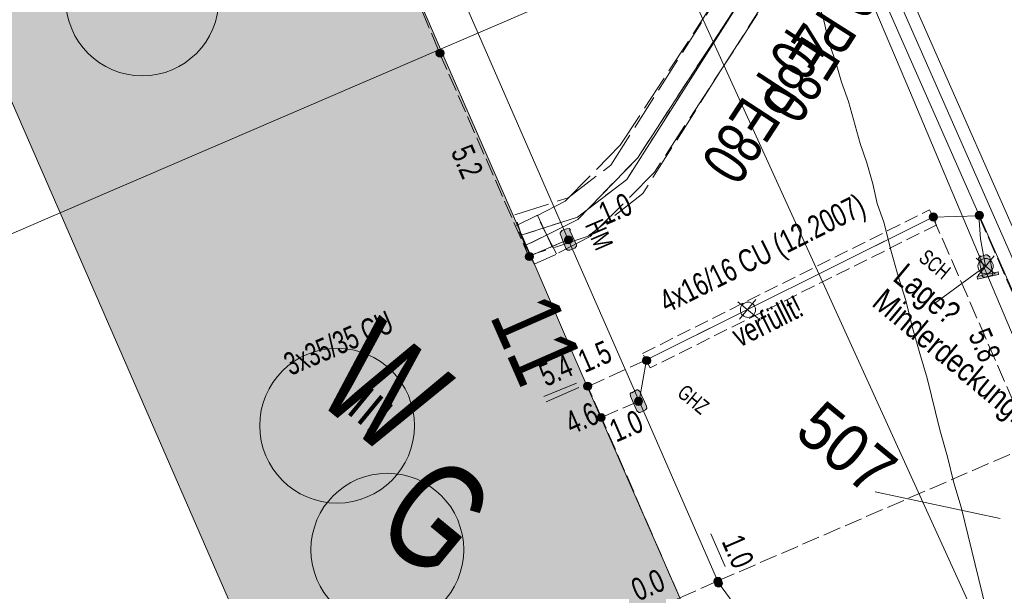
# Model space of a CAD drawing. Header units: metres. Extents: x -740 to 758, y -633 to 854.
# Tile 892 of 1056: x 329 to 352, y 139 to 152. Entities that reach past the tile are written whole.
import ezdxf

# ---------------------------------------------------------------- set-up
doc = ezdxf.new("R2010")
doc.units = ezdxf.units.M
doc.header["$MEASUREMENT"] = 0
for name, pattern in [('208_208_208_416', [1.04, 0.208, -0.208, 0.208, -0.416]), ('333_125', [0.4576, 0.3328, -0.1248]), ('333_333', [0.6656, 0.3328, -0.3328]), ('416_125', [0.5408, 0.416, -0.1248]), ('416_416', [0.832, 0.416, -0.416]), ('832_208', [1.04, 0.832, -0.208])]:
    doc.linetypes.add(name, pattern=pattern)
for name, color, linetype in [('Gas.LOVION', 7, 'Continuous'), ('Grundkarte.LOVION', 7, 'Continuous'), ('Grundkarte_Text.LOVION', 7, 'Continuous'), ('Strom.LOVION', 7, 'Continuous'), ('StromBemass.LOVION', 7, 'Continuous'), ('Wasser.LOVION', 7, 'Continuous')]:
    doc.layers.add(name, color=color, linetype=linetype)
doc.styles.add('ERSTELLTER_STIL_1', font='arial.ttf')

msp = doc.modelspace()

# ---------------------------------------------------------------- hatches: boundary and pattern name
at = {"layer": 'Gas.LOVION', "linetype": 'Continuous', "lineweight": 13}
msp.add_hatch(color=7, dxfattribs=at).paths.add_polyline_path([(341.207, 146.589), (340.917, 147.285), (340.578, 147.133), (340.867, 146.437)])
at = {"layer": 'Grundkarte.LOVION', "linetype": 'Continuous', "lineweight": 18}
for points in [[(336.778, 156.826), (335.939, 158.753), (333.58, 164.138), (324.674, 160.312), (330.274, 147.471), (339.18, 151.297)], [(330.274, 147.471), (335.874, 134.629), (344.781, 138.456), (342.346, 144.011), (341.35, 146.337), (339.18, 151.297)]]:
    msp.add_hatch(color=9, dxfattribs=at).paths.add_polyline_path(points)
at = {"layer": 'Strom.LOVION', "linetype": 'Continuous', "lineweight": 13}
for points in [[(341.982, 146.975), (342.12, 146.619), (342.153, 146.593), (342.211, 146.598), (342.325, 146.639), (342.365, 146.687), (342.362, 146.717), (342.211, 147.056), (342.224, 147.073), (342.192, 147.099), (342.133, 147.093), (342.019, 147.052), (341.979, 147.004)], [(341.462, 145.949), (341.042, 146.913), (340.843, 146.834), (341.263, 145.87)], [(352.106, 146.058), (352.04, 146.436), (351.975, 146.489), (351.946, 146.486), (351.832, 146.445), (351.816, 146.459), (351.776, 146.41), (351.779, 146.381), (351.859, 146.02), (351.861, 145.99), (351.894, 145.964), (351.952, 145.97), (352.053, 145.994), (352.082, 145.997), (352.109, 146.029)], [(352.242, 146.027), (352.236, 146.086), (351.744, 145.979), (351.75, 145.92)], [(344.002, 142.946), (343.85, 143.286), (343.802, 143.325), (343.773, 143.323), (343.661, 143.253), (343.645, 143.266), (343.619, 143.234), (343.625, 143.175), (343.776, 142.835), (343.824, 142.796), (343.854, 142.798), (343.981, 142.855), (344.007, 142.887)]]:
    msp.add_hatch(color=7, dxfattribs=at).paths.add_polyline_path(points)
at = {"layer": 'StromBemass.LOVION', "linetype": 'Continuous', "lineweight": 13}
for points in [[(339.243, 151.147), (339.25, 151.156), (339.255, 151.167), (339.26, 151.178), (339.263, 151.189), (339.264, 151.201), (339.264, 151.213), (339.262, 151.225), (339.259, 151.236), (339.255, 151.248), (339.249, 151.258), (339.242, 151.268), (339.234, 151.276), (339.225, 151.284), (339.215, 151.29), (339.204, 151.295), (339.193, 151.299), (339.181, 151.301), (339.169, 151.302), (339.157, 151.301), (339.145, 151.299), (339.134, 151.295), (339.123, 151.29), (339.113, 151.283), (339.104, 151.276), (339.096, 151.267), (339.089, 151.257), (339.083, 151.247), (339.079, 151.236), (339.076, 151.224), (339.075, 151.213), (339.075, 151.201), (339.076, 151.189), (339.079, 151.177), (339.084, 151.166), (339.089, 151.156), (339.096, 151.146), (339.105, 151.138), (339.114, 151.13), (339.124, 151.124), (339.135, 151.119), (339.146, 151.115), (339.158, 151.113), (339.17, 151.112), (339.182, 151.113), (339.193, 151.115), (339.205, 151.119), (339.215, 151.124), (339.225, 151.13), (339.234, 151.138)], [(339.243, 151.147), (339.25, 151.156), (339.255, 151.167), (339.26, 151.178), (339.263, 151.189), (339.264, 151.201), (339.264, 151.213), (339.262, 151.225), (339.259, 151.236), (339.255, 151.248), (339.249, 151.258), (339.242, 151.268), (339.234, 151.276), (339.225, 151.284), (339.215, 151.29), (339.204, 151.295), (339.193, 151.299), (339.181, 151.301), (339.169, 151.302), (339.157, 151.301), (339.145, 151.299), (339.134, 151.295), (339.123, 151.29), (339.113, 151.283), (339.104, 151.276), (339.096, 151.267), (339.089, 151.257), (339.083, 151.247), (339.079, 151.236), (339.076, 151.224), (339.075, 151.213), (339.075, 151.201), (339.076, 151.189), (339.079, 151.177), (339.084, 151.166), (339.089, 151.156), (339.096, 151.146), (339.105, 151.138), (339.114, 151.13), (339.124, 151.124), (339.135, 151.119), (339.146, 151.115), (339.158, 151.113), (339.17, 151.112), (339.182, 151.113), (339.193, 151.115), (339.205, 151.119), (339.215, 151.124), (339.225, 151.13), (339.234, 151.138)], [(350.792, 147.311), (350.799, 147.321), (350.804, 147.331), (350.809, 147.342), (350.812, 147.354), (350.813, 147.366), (350.813, 147.378), (350.811, 147.39), (350.808, 147.401), (350.804, 147.412), (350.798, 147.423), (350.791, 147.432), (350.783, 147.441), (350.774, 147.449), (350.764, 147.455), (350.753, 147.46), (350.741, 147.464), (350.729, 147.466), (350.718, 147.467), (350.706, 147.466), (350.694, 147.464), (350.682, 147.46), (350.672, 147.455), (350.662, 147.448), (350.652, 147.441), (350.644, 147.432), (350.637, 147.422), (350.631, 147.412), (350.627, 147.401), (350.624, 147.389), (350.623, 147.377), (350.623, 147.365), (350.624, 147.353), (350.627, 147.342), (350.632, 147.331), (350.637, 147.32), (350.645, 147.31), (350.653, 147.302), (350.662, 147.294), (350.672, 147.288), (350.683, 147.283), (350.694, 147.279), (350.706, 147.277), (350.718, 147.276), (350.73, 147.277), (350.742, 147.279), (350.753, 147.283), (350.764, 147.288), (350.774, 147.294), (350.783, 147.302)], [(350.76, 147.328), (350.764, 147.334), (350.768, 147.341), (350.771, 147.348), (350.773, 147.355), (350.774, 147.363), (350.774, 147.371), (350.773, 147.378), (350.771, 147.386), (350.768, 147.393), (350.764, 147.4), (350.759, 147.406), (350.754, 147.411), (350.748, 147.416), (350.742, 147.42), (350.735, 147.424), (350.727, 147.426), (350.72, 147.427), (350.712, 147.428), (350.704, 147.427), (350.697, 147.426), (350.69, 147.424), (350.683, 147.42), (350.676, 147.416), (350.67, 147.411), (350.665, 147.406), (350.66, 147.399), (350.657, 147.393), (350.654, 147.385), (350.652, 147.378), (350.651, 147.37), (350.651, 147.363), (350.652, 147.355), (350.654, 147.347), (350.657, 147.34), (350.661, 147.334), (350.665, 147.327), (350.671, 147.322), (350.676, 147.317), (350.683, 147.313), (350.69, 147.31), (350.697, 147.307), (350.705, 147.306), (350.713, 147.305), (350.72, 147.306), (350.728, 147.307), (350.735, 147.31), (350.742, 147.313), (350.749, 147.317), (350.754, 147.322)], [(351.868, 147.348), (351.875, 147.358), (351.881, 147.368), (351.885, 147.379), (351.888, 147.391), (351.89, 147.403), (351.89, 147.415), (351.888, 147.427), (351.885, 147.438), (351.881, 147.449), (351.875, 147.46), (351.868, 147.469), (351.86, 147.478), (351.85, 147.486), (351.84, 147.492), (351.829, 147.497), (351.818, 147.501), (351.806, 147.503), (351.794, 147.504), (351.782, 147.503), (351.771, 147.501), (351.759, 147.497), (351.749, 147.492), (351.738, 147.485), (351.729, 147.478), (351.721, 147.469), (351.714, 147.459), (351.708, 147.449), (351.704, 147.438), (351.701, 147.426), (351.7, 147.414), (351.7, 147.402), (351.701, 147.39), (351.704, 147.379), (351.709, 147.368), (351.714, 147.357), (351.721, 147.348), (351.73, 147.339), (351.739, 147.331), (351.749, 147.325), (351.76, 147.32), (351.771, 147.316), (351.783, 147.314), (351.795, 147.313), (351.807, 147.314), (351.819, 147.316), (351.83, 147.32), (351.841, 147.325), (351.851, 147.332), (351.86, 147.339)], [(351.837, 147.363), (351.842, 147.369), (351.845, 147.376), (351.848, 147.383), (351.85, 147.391), (351.851, 147.398), (351.851, 147.406), (351.85, 147.414), (351.848, 147.421), (351.845, 147.428), (351.841, 147.435), (351.837, 147.441), (351.831, 147.447), (351.825, 147.452), (351.819, 147.456), (351.812, 147.459), (351.805, 147.462), (351.797, 147.463), (351.789, 147.464), (351.781, 147.463), (351.774, 147.462), (351.766, 147.459), (351.759, 147.456), (351.753, 147.452), (351.747, 147.447), (351.742, 147.441), (351.737, 147.435), (351.733, 147.428), (351.731, 147.421), (351.729, 147.413), (351.728, 147.406), (351.728, 147.398), (351.729, 147.39), (351.731, 147.383), (351.734, 147.375), (351.737, 147.369), (351.742, 147.362), (351.747, 147.357), (351.753, 147.352), (351.76, 147.348), (351.767, 147.344), (351.774, 147.342), (351.782, 147.341), (351.79, 147.34), (351.797, 147.341), (351.805, 147.342), (351.812, 147.345), (351.819, 147.348), (351.826, 147.352), (351.832, 147.357)], [(342.248, 146.778), (342.255, 146.788), (342.261, 146.798), (342.265, 146.809), (342.268, 146.821), (342.27, 146.833), (342.269, 146.844), (342.268, 146.856), (342.265, 146.868), (342.261, 146.879), (342.255, 146.889), (342.248, 146.899), (342.24, 146.907), (342.231, 146.915), (342.221, 146.921), (342.21, 146.926), (342.198, 146.93), (342.187, 146.932), (342.175, 146.933), (342.163, 146.932), (342.152, 146.929), (342.14, 146.926), (342.13, 146.921), (342.12, 146.914), (342.11, 146.907), (342.102, 146.898), (342.095, 146.888), (342.09, 146.878), (342.085, 146.867), (342.083, 146.856), (342.081, 146.844), (342.081, 146.832), (342.083, 146.82), (342.086, 146.809), (342.09, 146.798), (342.096, 146.787), (342.103, 146.778), (342.111, 146.769), (342.12, 146.762), (342.13, 146.755), (342.141, 146.75), (342.152, 146.747), (342.164, 146.744), (342.176, 146.744), (342.187, 146.745), (342.199, 146.747), (342.21, 146.75), (342.221, 146.756), (342.231, 146.762), (342.24, 146.77)], [(341.333, 146.384), (341.34, 146.394), (341.346, 146.404), (341.35, 146.415), (341.353, 146.427), (341.354, 146.438), (341.354, 146.45), (341.353, 146.462), (341.35, 146.473), (341.346, 146.484), (341.34, 146.495), (341.333, 146.504), (341.325, 146.513), (341.316, 146.52), (341.306, 146.527), (341.295, 146.532), (341.284, 146.535), (341.272, 146.537), (341.26, 146.538), (341.248, 146.537), (341.237, 146.535), (341.226, 146.531), (341.215, 146.526), (341.205, 146.52), (341.196, 146.512), (341.188, 146.504), (341.181, 146.494), (341.175, 146.484), (341.171, 146.473), (341.168, 146.461), (341.166, 146.45), (341.166, 146.438), (341.168, 146.426), (341.171, 146.415), (341.175, 146.404), (341.181, 146.393), (341.188, 146.384), (341.196, 146.375), (341.205, 146.368), (341.215, 146.361), (341.226, 146.356), (341.237, 146.353), (341.249, 146.35), (341.261, 146.35), (341.273, 146.351), (341.284, 146.353), (341.295, 146.356), (341.306, 146.362), (341.316, 146.368), (341.325, 146.375)], [(341.337, 146.389), (341.344, 146.398), (341.349, 146.409), (341.354, 146.419), (341.356, 146.431), (341.358, 146.442), (341.358, 146.454), (341.356, 146.466), (341.353, 146.477), (341.349, 146.488), (341.343, 146.498), (341.336, 146.508), (341.328, 146.516), (341.319, 146.524), (341.309, 146.53), (341.299, 146.535), (341.288, 146.538), (341.276, 146.54), (341.265, 146.541), (341.253, 146.54), (341.241, 146.538), (341.23, 146.535), (341.22, 146.53), (341.21, 146.523), (341.201, 146.516), (341.193, 146.507), (341.186, 146.498), (341.18, 146.487), (341.176, 146.477), (341.173, 146.465), (341.172, 146.454), (341.172, 146.442), (341.173, 146.43), (341.176, 146.419), (341.181, 146.408), (341.186, 146.398), (341.193, 146.388), (341.201, 146.38), (341.21, 146.372), (341.22, 146.366), (341.231, 146.361), (341.242, 146.358), (341.253, 146.355), (341.265, 146.355), (341.277, 146.356), (341.288, 146.358), (341.299, 146.361), (341.31, 146.366), (341.32, 146.373), (341.329, 146.38)], [(344.081, 143.952), (344.088, 143.961), (344.094, 143.972), (344.098, 143.983), (344.101, 143.995), (344.103, 144.006), (344.103, 144.018), (344.101, 144.03), (344.098, 144.042), (344.094, 144.053), (344.088, 144.064), (344.081, 144.073), (344.073, 144.082), (344.063, 144.09), (344.053, 144.096), (344.042, 144.101), (344.031, 144.105), (344.019, 144.107), (344.007, 144.108), (343.995, 144.107), (343.983, 144.105), (343.972, 144.101), (343.961, 144.096), (343.951, 144.089), (343.942, 144.082), (343.934, 144.073), (343.927, 144.063), (343.921, 144.053), (343.917, 144.041), (343.914, 144.03), (343.912, 144.018), (343.912, 144.006), (343.914, 143.994), (343.917, 143.982), (343.921, 143.971), (343.927, 143.961), (343.934, 143.951), (343.942, 143.942), (343.952, 143.935), (343.962, 143.928), (343.973, 143.923), (343.984, 143.92), (343.996, 143.917), (344.008, 143.917), (344.02, 143.918), (344.031, 143.92), (344.043, 143.924), (344.054, 143.929), (344.064, 143.935), (344.073, 143.943)], [(344.046, 143.978), (344.05, 143.984), (344.054, 143.991), (344.057, 143.998), (344.059, 144.006), (344.06, 144.014), (344.06, 144.021), (344.059, 144.029), (344.057, 144.037), (344.054, 144.044), (344.05, 144.051), (344.045, 144.057), (344.04, 144.062), (344.034, 144.067), (344.028, 144.071), (344.021, 144.075), (344.013, 144.077), (344.006, 144.079), (343.998, 144.079), (343.99, 144.079), (343.982, 144.077), (343.975, 144.075), (343.968, 144.071), (343.962, 144.067), (343.956, 144.062), (343.95, 144.057), (343.946, 144.05), (343.942, 144.043), (343.939, 144.036), (343.937, 144.029), (343.936, 144.021), (343.936, 144.013), (343.937, 144.006), (343.939, 143.998), (343.942, 143.991), (343.946, 143.984), (343.951, 143.978), (343.956, 143.972), (343.962, 143.967), (343.968, 143.963), (343.975, 143.96), (343.983, 143.957), (343.99, 143.956), (343.998, 143.956), (344.006, 143.956), (344.014, 143.958), (344.021, 143.96), (344.028, 143.963), (344.034, 143.967), (344.04, 143.972)], [(342.699, 143.351), (342.706, 143.361), (342.711, 143.372), (342.716, 143.383), (342.719, 143.394), (342.72, 143.406), (342.72, 143.418), (342.719, 143.43), (342.716, 143.442), (342.711, 143.453), (342.705, 143.463), (342.698, 143.473), (342.69, 143.482), (342.681, 143.489), (342.671, 143.496), (342.66, 143.501), (342.648, 143.505), (342.637, 143.507), (342.625, 143.507), (342.613, 143.507), (342.601, 143.504), (342.589, 143.501), (342.579, 143.495), (342.568, 143.489), (342.559, 143.481), (342.551, 143.473), (342.544, 143.463), (342.538, 143.452), (342.534, 143.441), (342.531, 143.43), (342.53, 143.418), (342.53, 143.406), (342.531, 143.394), (342.534, 143.382), (342.539, 143.371), (342.544, 143.36), (342.551, 143.351), (342.56, 143.342), (342.569, 143.334), (342.579, 143.328), (342.59, 143.323), (342.601, 143.319), (342.613, 143.317), (342.625, 143.316), (342.637, 143.317), (342.649, 143.319), (342.66, 143.323), (342.671, 143.328), (342.681, 143.335), (342.69, 143.342)], [(342.673, 143.365), (342.677, 143.372), (342.681, 143.378), (342.684, 143.386), (342.686, 143.393), (342.687, 143.401), (342.687, 143.409), (342.686, 143.417), (342.684, 143.424), (342.681, 143.431), (342.677, 143.438), (342.672, 143.445), (342.667, 143.45), (342.661, 143.455), (342.654, 143.459), (342.647, 143.463), (342.64, 143.465), (342.632, 143.467), (342.624, 143.467), (342.616, 143.466), (342.609, 143.465), (342.601, 143.463), (342.594, 143.459), (342.588, 143.455), (342.582, 143.45), (342.576, 143.444), (342.572, 143.438), (342.568, 143.431), (342.565, 143.424), (342.563, 143.416), (342.562, 143.408), (342.562, 143.401), (342.563, 143.393), (342.565, 143.385), (342.568, 143.378), (342.572, 143.371), (342.577, 143.365), (342.582, 143.359), (342.588, 143.354), (342.595, 143.35), (342.602, 143.347), (342.609, 143.344), (342.617, 143.343), (342.625, 143.343), (342.632, 143.343), (342.64, 143.345), (342.648, 143.347), (342.655, 143.35), (342.661, 143.355), (342.667, 143.36)], [(342.674, 143.368), (342.679, 143.374), (342.683, 143.381), (342.686, 143.389), (342.688, 143.396), (342.689, 143.404), (342.689, 143.412), (342.688, 143.42), (342.686, 143.427), (342.683, 143.435), (342.679, 143.442), (342.674, 143.448), (342.669, 143.454), (342.663, 143.459), (342.656, 143.463), (342.649, 143.466), (342.641, 143.469), (342.634, 143.47), (342.626, 143.471), (342.618, 143.47), (342.61, 143.469), (342.603, 143.466), (342.595, 143.463), (342.589, 143.459), (342.583, 143.454), (342.577, 143.448), (342.573, 143.441), (342.569, 143.434), (342.566, 143.427), (342.564, 143.419), (342.563, 143.412), (342.563, 143.404), (342.564, 143.396), (342.566, 143.388), (342.569, 143.381), (342.573, 143.374), (342.578, 143.368), (342.583, 143.362), (342.589, 143.357), (342.596, 143.353), (342.603, 143.349), (342.61, 143.347), (342.618, 143.346), (342.626, 143.345), (342.634, 143.346), (342.642, 143.347), (342.649, 143.35), (342.656, 143.353), (342.663, 143.357), (342.669, 143.362)], [(343.891, 142.997), (343.898, 143.007), (343.904, 143.018), (343.908, 143.029), (343.911, 143.04), (343.912, 143.052), (343.912, 143.064), (343.911, 143.076), (343.908, 143.088), (343.903, 143.099), (343.898, 143.11), (343.891, 143.119), (343.882, 143.128), (343.873, 143.136), (343.863, 143.142), (343.852, 143.147), (343.841, 143.151), (343.829, 143.153), (343.817, 143.154), (343.805, 143.153), (343.793, 143.151), (343.782, 143.147), (343.771, 143.142), (343.761, 143.135), (343.751, 143.128), (343.743, 143.119), (343.736, 143.109), (343.73, 143.098), (343.726, 143.087), (343.723, 143.076), (343.722, 143.064), (343.722, 143.052), (343.723, 143.04), (343.726, 143.028), (343.731, 143.017), (343.737, 143.007), (343.744, 142.997), (343.752, 142.988), (343.761, 142.981), (343.771, 142.974), (343.782, 142.969), (343.794, 142.965), (343.805, 142.963), (343.817, 142.962), (343.829, 142.963), (343.841, 142.966), (343.853, 142.969), (343.863, 142.974), (343.874, 142.981), (343.883, 142.989)], [(343.871, 143.023), (343.876, 143.029), (343.879, 143.036), (343.882, 143.044), (343.884, 143.051), (343.885, 143.059), (343.885, 143.067), (343.884, 143.075), (343.882, 143.082), (343.879, 143.09), (343.875, 143.097), (343.871, 143.103), (343.865, 143.109), (343.859, 143.114), (343.853, 143.118), (343.845, 143.121), (343.838, 143.124), (343.83, 143.125), (343.822, 143.125), (343.815, 143.125), (343.807, 143.123), (343.799, 143.121), (343.792, 143.118), (343.786, 143.113), (343.779, 143.108), (343.774, 143.103), (343.77, 143.096), (343.766, 143.089), (343.763, 143.082), (343.761, 143.074), (343.76, 143.066), (343.76, 143.059), (343.761, 143.051), (343.763, 143.043), (343.766, 143.036), (343.77, 143.029), (343.774, 143.023), (343.78, 143.017), (343.786, 143.012), (343.793, 143.008), (343.8, 143.004), (343.807, 143.002), (343.815, 143), (343.823, 143), (343.831, 143.001), (343.838, 143.002), (343.846, 143.005), (343.853, 143.008), (343.86, 143.012), (343.866, 143.017)], [(343.014, 142.617), (343.021, 142.627), (343.027, 142.637), (343.031, 142.648), (343.034, 142.66), (343.035, 142.672), (343.035, 142.684), (343.034, 142.695), (343.031, 142.707), (343.026, 142.718), (343.021, 142.728), (343.014, 142.738), (343.006, 142.746), (342.996, 142.754), (342.986, 142.76), (342.976, 142.765), (342.964, 142.769), (342.953, 142.771), (342.941, 142.772), (342.929, 142.771), (342.917, 142.769), (342.906, 142.765), (342.895, 142.76), (342.885, 142.753), (342.876, 142.746), (342.868, 142.737), (342.861, 142.728), (342.856, 142.717), (342.851, 142.706), (342.848, 142.695), (342.847, 142.683), (342.847, 142.671), (342.849, 142.659), (342.852, 142.648), (342.856, 142.637), (342.862, 142.626), (342.869, 142.617), (342.877, 142.608), (342.886, 142.601), (342.896, 142.594), (342.907, 142.589), (342.918, 142.586), (342.93, 142.584), (342.941, 142.583), (342.953, 142.584), (342.965, 142.586), (342.976, 142.59), (342.987, 142.595), (342.997, 142.601), (343.006, 142.609)], [(342.994, 142.638), (342.999, 142.644), (343.003, 142.651), (343.006, 142.659), (343.008, 142.667), (343.009, 142.675), (343.009, 142.683), (343.008, 142.691), (343.006, 142.699), (343.003, 142.707), (342.999, 142.714), (342.994, 142.72), (342.988, 142.726), (342.982, 142.731), (342.975, 142.736), (342.968, 142.739), (342.96, 142.742), (342.952, 142.743), (342.944, 142.744), (342.936, 142.743), (342.928, 142.741), (342.92, 142.739), (342.913, 142.735), (342.906, 142.731), (342.9, 142.726), (342.894, 142.72), (342.89, 142.713), (342.886, 142.706), (342.883, 142.699), (342.881, 142.691), (342.88, 142.683), (342.88, 142.675), (342.881, 142.667), (342.883, 142.659), (342.886, 142.651), (342.89, 142.644), (342.895, 142.637), (342.9, 142.632), (342.906, 142.626), (342.913, 142.622), (342.921, 142.619), (342.928, 142.616), (342.936, 142.615), (342.944, 142.614), (342.953, 142.615), (342.961, 142.616), (342.968, 142.619), (342.976, 142.622), (342.982, 142.627), (342.989, 142.632)], [(342.994, 142.639), (342.999, 142.645), (343.003, 142.652), (343.006, 142.66), (343.008, 142.668), (343.009, 142.676), (343.009, 142.684), (343.008, 142.692), (343.006, 142.7), (343.003, 142.707), (342.999, 142.714), (342.994, 142.721), (342.989, 142.726), (342.982, 142.732), (342.975, 142.736), (342.968, 142.739), (342.96, 142.742), (342.953, 142.743), (342.944, 142.744), (342.936, 142.743), (342.928, 142.742), (342.921, 142.739), (342.913, 142.736), (342.907, 142.731), (342.9, 142.726), (342.895, 142.72), (342.89, 142.714), (342.886, 142.707), (342.883, 142.699), (342.881, 142.691), (342.88, 142.683), (342.88, 142.675), (342.882, 142.667), (342.884, 142.659), (342.887, 142.652), (342.89, 142.645), (342.895, 142.638), (342.901, 142.632), (342.907, 142.627), (342.914, 142.623), (342.921, 142.62), (342.929, 142.617), (342.937, 142.616), (342.945, 142.615), (342.953, 142.616), (342.961, 142.617), (342.969, 142.62), (342.976, 142.623), (342.983, 142.628), (342.989, 142.633)], [(345.746, 138.785), (345.753, 138.795), (345.759, 138.805), (345.763, 138.816), (345.766, 138.828), (345.767, 138.84), (345.767, 138.851), (345.766, 138.863), (345.763, 138.875), (345.759, 138.885), (345.753, 138.896), (345.746, 138.905), (345.738, 138.914), (345.729, 138.921), (345.719, 138.928), (345.708, 138.933), (345.697, 138.936), (345.685, 138.939), (345.673, 138.939), (345.661, 138.938), (345.65, 138.936), (345.639, 138.933), (345.628, 138.927), (345.618, 138.921), (345.609, 138.914), (345.601, 138.905), (345.594, 138.895), (345.588, 138.885), (345.584, 138.874), (345.581, 138.862), (345.58, 138.851), (345.58, 138.839), (345.581, 138.827), (345.584, 138.816), (345.589, 138.805), (345.594, 138.794), (345.601, 138.785), (345.609, 138.776), (345.618, 138.769), (345.628, 138.763), (345.639, 138.758), (345.65, 138.754), (345.662, 138.752), (345.674, 138.751), (345.686, 138.752), (345.697, 138.754), (345.708, 138.758), (345.719, 138.763), (345.729, 138.769), (345.738, 138.777)], [(345.764, 138.741), (345.771, 138.75), (345.776, 138.761), (345.781, 138.771), (345.784, 138.783), (345.785, 138.794), (345.785, 138.806), (345.783, 138.817), (345.781, 138.829), (345.776, 138.84), (345.771, 138.85), (345.764, 138.859), (345.756, 138.868), (345.747, 138.875), (345.737, 138.881), (345.726, 138.886), (345.715, 138.89), (345.704, 138.892), (345.692, 138.893), (345.68, 138.892), (345.669, 138.89), (345.658, 138.886), (345.647, 138.881), (345.638, 138.875), (345.629, 138.867), (345.621, 138.859), (345.614, 138.849), (345.608, 138.839), (345.604, 138.828), (345.601, 138.817), (345.6, 138.805), (345.6, 138.794), (345.601, 138.782), (345.604, 138.771), (345.608, 138.76), (345.614, 138.75), (345.621, 138.74), (345.629, 138.732), (345.638, 138.725), (345.648, 138.718), (345.658, 138.713), (345.67, 138.71), (345.681, 138.708), (345.693, 138.707), (345.704, 138.708), (345.716, 138.71), (345.727, 138.714), (345.737, 138.719), (345.747, 138.725), (345.756, 138.732)], [(345.726, 138.811), (345.731, 138.818), (345.735, 138.825), (345.738, 138.832), (345.74, 138.84), (345.741, 138.848), (345.741, 138.856), (345.74, 138.864), (345.738, 138.872), (345.735, 138.879), (345.731, 138.886), (345.726, 138.893), (345.721, 138.899), (345.714, 138.904), (345.708, 138.908), (345.7, 138.911), (345.693, 138.914), (345.685, 138.915), (345.677, 138.916), (345.669, 138.915), (345.661, 138.914), (345.653, 138.911), (345.646, 138.908), (345.639, 138.904), (345.633, 138.898), (345.628, 138.893), (345.623, 138.886), (345.619, 138.879), (345.616, 138.872), (345.614, 138.864), (345.613, 138.856), (345.613, 138.848), (345.614, 138.84), (345.616, 138.832), (345.619, 138.825), (345.623, 138.817), (345.628, 138.811), (345.633, 138.805), (345.64, 138.8), (345.646, 138.796), (345.654, 138.792), (345.661, 138.79), (345.669, 138.788), (345.677, 138.788), (345.685, 138.789), (345.693, 138.79), (345.701, 138.793), (345.708, 138.796), (345.715, 138.8), (345.721, 138.805)]]:
    msp.add_hatch(color=7, dxfattribs=at).paths.add_polyline_path(points)
at = {"layer": 'Wasser.LOVION', "linetype": 'Continuous', "lineweight": 13}
msp.add_hatch(color=7, dxfattribs=at).paths.add_polyline_path([(341.302, 146.376), (341.028, 147.059), (340.672, 146.921), (340.962, 146.225)])

# ---------------------------------------------------------------- linework, layer by layer
at = {"layer": 'Gas.LOVION', "color": 1, "linetype": 'Continuous', "lineweight": 18}
msp.add_lwpolyline([(428.918, -16.688), (423.232, -12.796), (422.319, -12.073), (420.334, -10.818), (417.39, -4.279), (409.637, 12.889), (396.287, 43.785), (387.308, 45.537), (387.124, 45.608), (386.241, 46.926), (376.008, 61.959), (373.16, 66.454), (372.737, 67.152), (375.494, 84.593), (368.346, 100.268), (368.027, 100.961), (364.679, 108.451), (361.81, 114.821), (356.978, 125.55), (353.595, 133.85), (344.452, 153.911), (336.136, 172.457), (328.782, 189.028)], dxfattribs=at)
at = {"layer": 'Gas.LOVION', "color": 7, "linetype": '832_208', "lineweight": 13}
msp.add_lwpolyline([(351.962, 156.3), (349.621, 155.155), (347.385, 153.385), (343.915, 147.918), (342.638, 146.921), (341.235, 146.459), (340.919, 147.418), (342.166, 147.821), (343.17, 148.584), (346.64, 154.051), (349.08, 156.004), (351.519, 157.203)], close=True, dxfattribs=at)
at = {"layer": 'Gas.LOVION', "color": 5, "linetype": 'Continuous', "lineweight": 18}
msp.add_lwpolyline([(352.877, 157.217), (352.792, 157.179), (352.057, 156.842), (351.74, 156.752), (349.357, 155.587), (347.012, 153.718), (343.542, 148.251), (342.387, 147.369), (341.069, 146.945)], dxfattribs=at)
at = {"layer": 'Gas.LOVION', "color": 252, "linetype": '208_208_208_416', "lineweight": 18}
msp.add_lwpolyline([(351.74, 156.752), (349.357, 155.587), (347.012, 153.718), (343.542, 148.251), (342.387, 147.369), (341.069, 146.945)], dxfattribs=at)
at = {"layer": 'Gas.LOVION', "color": 5, "linetype": 'Continuous', "lineweight": 18}
for centre, radius in [((332.199, 152.469), 1.793), ((337.936, 139.584), 1.789)]:
    msp.add_circle(centre, radius, dxfattribs=at)
at = {"layer": 'Grundkarte.LOVION', "color": 8, "linetype": 'Continuous', "lineweight": 18}
for points in [[(360.217, 123.561), (359.716, 125.966), (358.157, 130.424), (357.179, 133.166), (356.196, 135.966), (356.115, 136.195), (355.102, 138.696), (354.804, 139.318), (353.494, 142.441), (351.15, 147.975), (350.186, 150.275), (348.113, 155.156), (345.694, 160.86), (344.919, 162.735), (344.768, 163.075), (340.676, 172.576), (336.753, 181.561), (335.827, 183.776), (334.118, 187.658), (332.219, 191.965), (331.873, 192.788)], [(360.217, 123.561), (359.716, 125.966), (358.157, 130.424), (357.179, 133.166), (356.196, 135.966), (356.115, 136.195), (355.102, 138.696), (354.804, 139.318), (353.494, 142.441), (351.15, 147.975), (350.186, 150.275), (348.113, 155.156), (345.694, 160.86), (344.919, 162.735), (344.768, 163.075), (340.676, 172.576), (336.753, 181.561), (335.827, 183.776), (334.118, 187.658), (332.219, 191.965), (331.873, 192.788)], [(301.206, 155.476), (340.618, 172.57), (343.223, 166.175), (343.456, 165.606), (343.663, 165.006), (343.895, 164.437), (344.308, 163.237), (344.541, 162.668), (344.954, 161.467), (345.187, 160.899), (345.6, 159.698), (345.775, 159.124), (346.007, 158.555), (346.627, 156.754), (346.763, 156.265), (346.932, 155.749), (347.095, 155.292), (347.264, 154.777), (339.18, 151.297), (330.274, 147.471), (302.397, 135.435), (296.267, 149.466)], [(348.113, 155.156), (350.186, 150.275), (351.15, 147.975), (353.494, 142.441)], [(302.397, 135.435), (330.274, 147.471), (339.18, 151.297), (347.264, 154.777)], [(348.025, 152.428), (348.162, 151.939), (348.266, 151.476), (348.429, 151.019), (348.565, 150.53), (348.728, 150.073), (349.001, 149.095), (349.164, 148.638), (349.301, 148.149), (349.405, 147.686), (349.568, 147.229), (349.716, 146.623), (349.896, 145.99), (350.07, 145.416), (350.218, 144.81), (350.398, 144.177), (350.573, 143.603), (350.869, 142.391), (351.049, 141.758), (351.197, 141.152), (351.371, 140.578), (352.111, 137.547)], [(352.111, 137.547), (351.371, 140.578), (351.197, 141.152), (351.049, 141.758), (350.869, 142.391), (350.573, 143.603), (350.398, 144.177), (350.218, 144.81), (350.07, 145.416), (349.896, 145.99), (349.716, 146.623), (349.568, 147.229), (349.405, 147.686), (349.301, 148.149), (349.164, 148.638), (349.001, 149.095), (348.728, 150.073), (348.565, 150.53), (348.429, 151.019), (348.266, 151.476), (348.162, 151.939), (348.025, 152.428)]]:
    msp.add_lwpolyline(points, dxfattribs=at)
at = {"layer": 'Grundkarte.LOVION', "color": 253, "linetype": 'Continuous', "lineweight": 18}
msp.add_lwpolyline([(331.873, 192.788), (332.219, 191.965), (334.118, 187.658), (335.827, 183.776), (336.753, 181.561), (340.676, 172.576), (344.768, 163.075), (344.919, 162.735), (345.694, 160.86), (348.113, 155.156), (350.186, 150.275), (351.15, 147.975), (353.494, 142.441), (354.804, 139.318), (355.102, 138.696), (356.115, 136.195), (356.196, 135.966), (352.798, 134.452), (347.556, 132.136), (342.23, 129.783), (343.441, 127.064), (344.571, 124.574)], dxfattribs=at)
at = {"layer": 'Grundkarte.LOVION', "color": 8, "linetype": 'Continuous', "lineweight": 18}
for points in [[(336.778, 156.826), (339.18, 151.297), (330.274, 147.471), (324.674, 160.312), (333.58, 164.138), (335.939, 158.753)], [(330.274, 147.471), (339.18, 151.297), (341.35, 146.337), (342.346, 144.011), (344.781, 138.456), (335.874, 134.629)]]:
    msp.add_lwpolyline(points, close=True, dxfattribs=at)
at = {"layer": 'Grundkarte.LOVION', "color": 7, "linetype": 'Continuous', "lineweight": 13}
msp.add_lwpolyline([(352.284, 140.312), (349.355, 140.942)], dxfattribs=at)
at = {"layer": 'Strom.LOVION', "color": 1, "linetype": 'Continuous', "lineweight": 18}
for points in [[(371.306, 68.031), (373.432, 71.372), (374.368, 73.592), (373.155, 81.616), (371.403, 87.444), (363.222, 112.018), (361.545, 117.381), (359.88, 126.1), (360.041, 129.899), (354.534, 142.69), (343.257, 168.247), (339.443, 177.332), (332.295, 193.303)], [(332.084, 193.045), (339.172, 177.231), (342.986, 168.147), (354.266, 142.56), (359.748, 129.87), (359.587, 126.071), (361.242, 117.307), (362.935, 111.931), (371.135, 87.315), (372.865, 81.558), (374.054, 73.635), (373.152, 71.522), (370.796, 67.804)], [(370.289, 67.548), (372.887, 71.659), (373.679, 73.539), (373.494, 75.28), (372.562, 81.484), (370.88, 87.201), (362.664, 111.831), (360.955, 117.22), (359.278, 126.056), (359.445, 129.796), (353.982, 142.444), (342.705, 168.001), (338.874, 177.099), (331.873, 192.788)]]:
    msp.add_lwpolyline(points, dxfattribs=at)
at = {"layer": 'Strom.LOVION', "color": 150, "linetype": 'Continuous', "lineweight": 18}
for points in [[(357.77, 120.78), (356.13, 124.551), (348.659, 134.756), (345.692, 138.811), (343.828, 143.062), (342.172, 146.846), (338.366, 155.547), (334.471, 164.403), (330.555, 173.463), (328.618, 177.855), (325.48, 185.011)], [(343.828, 143.062), (344, 144.025), (350.707, 147.37), (351.783, 147.401), (351.821, 146.858), (351.942, 146.22)]]:
    msp.add_lwpolyline(points, dxfattribs=at)
at = {"layer": 'Strom.LOVION', "color": 7, "linetype": '333_125', "lineweight": 13}
msp.add_lwpolyline([(343.911, 144.178), (350.631, 147.54), (350.799, 147.187), (344.091, 143.841)], close=True, dxfattribs=at)
at = {"layer": 'Strom.LOVION', "color": 9, "linetype": '333_333', "lineweight": 18}
msp.add_lwpolyline([(344, 144.025), (350.707, 147.37)], dxfattribs=at)
at = {"layer": 'Strom.LOVION', "color": 7, "linetype": 'Continuous', "lineweight": 13}
for points in [[(341.982, 146.975), (341.979, 147.004), (342.019, 147.052), (342.133, 147.093), (342.192, 147.099), (342.224, 147.073), (342.211, 147.056), (342.362, 146.717), (342.365, 146.687), (342.325, 146.639), (342.211, 146.598), (342.153, 146.593), (342.12, 146.619)], [(352.106, 146.058), (352.109, 146.029), (352.082, 145.997), (352.053, 145.994), (351.952, 145.97), (351.894, 145.964), (351.861, 145.99), (351.859, 146.02), (351.779, 146.381), (351.776, 146.41), (351.816, 146.459), (351.832, 146.445), (351.946, 146.486), (351.975, 146.489), (352.04, 146.436)], [(352.242, 146.027), (351.75, 145.92), (351.744, 145.979), (352.236, 146.086)], [(344.002, 142.946), (344.007, 142.887), (343.981, 142.855), (343.854, 142.798), (343.824, 142.796), (343.776, 142.835), (343.625, 143.175), (343.619, 143.234), (343.645, 143.266), (343.661, 143.253), (343.773, 143.323), (343.802, 143.325), (343.85, 143.286)]]:
    msp.add_lwpolyline(points, close=True, dxfattribs=at)
at = {"layer": 'Strom.LOVION', "color": 5, "linetype": 'Continuous', "lineweight": 18}
msp.add_lwpolyline([(342.172, 146.846), (341.251, 146.445)], dxfattribs=at)
at = {"layer": 'Strom.LOVION', "color": 9, "linetype": 'Continuous', "lineweight": 18}
for points in [[(351.718, 146.405), (352.167, 146.035)], [(351.758, 145.995), (352.141, 146.461)], [(346.182, 144.977), (346.565, 145.443)], [(346.142, 145.387), (346.608, 145.004)]]:
    msp.add_lwpolyline(points, dxfattribs=at)
at = {"layer": 'Strom.LOVION', "color": 49, "linetype": 'Continuous', "lineweight": 18}
msp.add_lwpolyline([(350.742, 145.349), (351.942, 146.22)], dxfattribs=at)
at = {"layer": 'Strom.LOVION', "color": 9, "linetype": 'Continuous', "lineweight": 18}
for centre in [(351.94, 146.222), (346.378, 145.2)]:
    msp.add_circle(centre, 0.178, dxfattribs=at)
at = {"layer": 'StromBemass.LOVION', "color": 7, "linetype": '416_125', "lineweight": 13}
for points in [[(338.366, 155.547), (337.516, 155.169), (339.16, 151.206), (341.251, 146.445), (342.172, 146.846)], [(350.707, 147.37), (353.031, 142.041)], [(351.783, 147.401), (353.952, 142.441)], [(344, 144.025), (342.627, 143.403)], [(348.659, 134.756), (346.761, 133.92), (346.682, 134.12), (344.781, 138.456), (342.949, 142.68), (342.627, 143.403)], [(343.828, 143.062), (342.949, 142.68)], [(344.781, 138.456), (345.673, 138.853), (353.031, 142.041), (353.952, 142.441), (353.982, 142.444)], [(345.673, 138.853), (345.692, 138.811)]]:
    msp.add_lwpolyline(points, dxfattribs=at)
at = {"layer": 'StromBemass.LOVION', "color": 7, "linetype": 'Continuous', "lineweight": 13}
for points in [[(341.601, 143.169), (342.368, 143.481)], [(341.657, 143.042), (342.422, 143.383)], [(345.505, 139.96), (345.846, 139.195)]]:
    msp.add_lwpolyline(points, dxfattribs=at)
for centre, radius in [((339.169, 151.207), 0.0948), ((339.169, 151.207), 0.0948), ((350.718, 147.371), 0.0954), ((350.712, 147.367), 0.0613), ((351.795, 147.409), 0.0952), ((351.789, 147.402), 0.0617), ((342.175, 146.838), 0.0944), ((341.26, 146.444), 0.0942), ((341.265, 146.448), 0.0932), ((344.007, 144.012), 0.0954), ((343.998, 144.017), 0.0617), ((342.625, 143.412), 0.0955), ((342.624, 143.405), 0.0622), ((342.626, 143.408), 0.0628), ((343.817, 143.058), 0.0956), ((343.823, 143.063), 0.0627), ((342.941, 142.677), 0.0944), ((342.944, 142.679), 0.0647), ((342.945, 142.679), 0.0643), ((345.674, 138.845), 0.0941), ((345.692, 138.8), 0.0929), ((345.677, 138.852), 0.064)]:
    msp.add_circle(centre, radius, dxfattribs=at)
at = {"layer": 'Wasser.LOVION', "color": 7, "linetype": '832_208', "lineweight": 13}
for points in [[(351.826, 156.331), (349.727, 155.121), (347.172, 152.995), (344.191, 148.418), (342.683, 146.911), (341.895, 146.508), (341.439, 147.395), (342.099, 147.74), (343.39, 149.049), (346.411, 153.674), (349.144, 155.951), (351.327, 157.199)], [(341.882, 146.492), (341.372, 146.265), (340.958, 147.17), (341.452, 147.411)]]:
    msp.add_lwpolyline(points, close=True, dxfattribs=at)
at = {"layer": 'Wasser.LOVION', "color": 150, "linetype": 'Continuous', "lineweight": 18}
msp.add_lwpolyline([(352.328, 156.942), (351.801, 156.89), (351.575, 156.78), (349.45, 155.537), (346.783, 153.341), (343.789, 148.748), (342.393, 147.311), (341.66, 146.944), (341.166, 146.703)], dxfattribs=at)
at = {"layer": 'Wasser.LOVION', "color": 252, "linetype": '416_416', "lineweight": 18}
msp.add_lwpolyline([(351.575, 156.78), (349.45, 155.537), (346.783, 153.341), (343.789, 148.748), (342.393, 147.311), (341.66, 146.944), (341.166, 146.703)], dxfattribs=at)
at = {"layer": 'Wasser.LOVION', "color": 94, "linetype": 'Continuous', "lineweight": 18}
msp.add_circle((336.76, 142.487), 1.811, dxfattribs=at)

# ---------------------------------------------------------------- texts
at = {"layer": 'Gas.LOVION', "color": 5, "linetype": 'Continuous', "lineweight": 18, "attachment_point": 7, "style": 'ERSTELLTER_STIL_1'}
for s, insert, char_height, rotation in [('{\\A1;\\W0.71556x;40 PE80}', (348.843, 153.527), 1.06712, 237.6), ('{\\A1;\\W0.71561x;G}', (337.521, 140.002), 2.48983, 320.5839)]:
    msp.add_mtext(s, dxfattribs=dict(at, insert=insert, char_height=char_height, rotation=rotation))
at = {"layer": 'Grundkarte_Text.LOVION', "color": 8, "linetype": 'Continuous', "lineweight": 18, "insert": (340.32, 145.061), "char_height": 1.60081, "attachment_point": 7, "rotation": 293.6874, "style": 'ERSTELLTER_STIL_1'}
msp.add_mtext('{\\A1;\\W0.76676x;11}', dxfattribs=at)
at = {"layer": 'Grundkarte_Text.LOVION', "color": 7, "linetype": 'Continuous', "lineweight": 13, "attachment_point": 7, "style": 'ERSTELLTER_STIL_1'}
for s, insert, char_height, rotation in [('{\\A1;\\W0.89451x;III}', (336.944, 142.81), 0.83073, 320.5841), ('{\\A1;\\W0.89449x;507}', (347.421, 142.257), 1.12433, 320.5839)]:
    msp.add_mtext(s, dxfattribs=dict(at, insert=insert, char_height=char_height, rotation=rotation))
at = {"layer": 'Strom.LOVION', "color": 150, "linetype": 'Continuous', "lineweight": 18, "insert": (344.554, 144.969), "char_height": 0.53354, "attachment_point": 7, "rotation": 26.5754, "style": 'ERSTELLTER_STIL_1'}
msp.add_mtext('{\\A1;\\W0.71559x;4x16/16 CU (12.2007)}', dxfattribs=at)
at = {"layer": 'Strom.LOVION', "color": 7, "linetype": 'Continuous', "lineweight": 13, "attachment_point": 7, "style": 'ERSTELLTER_STIL_1'}
for s, insert, char_height, rotation in [('{\\A1;\\W0.71562x;HM}', (342.555, 147.188), 0.44461, 293.2458), ('{\\A1;\\W0.71555x;SCH}', (350.348, 146.361), 0.35572, 320.5794), ('{\\A1;\\W0.71559x;GHZ}', (344.695, 143.199), 0.35569, 320.5866)]:
    msp.add_mtext(s, dxfattribs=dict(at, insert=insert, char_height=char_height, rotation=rotation))
at = {"layer": 'Strom.LOVION', "color": 1, "linetype": 'Continuous', "lineweight": 18, "attachment_point": 7, "style": 'ERSTELLTER_STIL_1'}
for s, insert, char_height, rotation in [('{\\A1;\\W0.79998x;Lage?}', (349.634, 145.776), 0.54917, 320.2642), ('{\\A1;\\W0.71562x;verfüllt!}', (346.184, 144.306), 0.53353, 26.5886), ('{\\A1;\\W0.79998x;Minderdeckung!}', (349.145, 145.186), 0.54917, 320.2642)]:
    msp.add_mtext(s, dxfattribs=dict(at, insert=insert, char_height=char_height, rotation=rotation))
at = {"layer": 'Strom.LOVION', "color": 5, "linetype": 'Continuous', "lineweight": 18, "insert": (335.672, 143.644), "char_height": 0.53355, "attachment_point": 7, "rotation": 23.2428, "style": 'ERSTELLTER_STIL_1'}
msp.add_mtext('{\\A1;\\W0.67980x;3x35/35 CU }', dxfattribs=at)
at = {"layer": 'StromBemass.LOVION', "color": 7, "linetype": 'Continuous', "lineweight": 13, "attachment_point": 7, "style": 'ERSTELLTER_STIL_1'}
for s, insert, char_height, rotation in [('{\\A1;\\W0.71557x;5.2}', (339.408, 148.899), 0.53355, 293.245), ('{\\A1;\\W0.71559x;1.0}', (343.04, 147.165), 0.53356, 23.2425), ('{\\A1;\\W0.71554x;5.8}', (351.521, 144.607), 0.53358, 293.4655), ('{\\A1;\\W0.71561x;1.5}', (342.56, 143.709), 0.53353, 23.5209), ('{\\A1;\\W0.71558x;5.4}', (341.651, 143.386), 0.53355, 23.5261), ('{\\A1;\\W0.71561x;4.6}', (342.255, 142.266), 0.53353, 23.5209), ('{\\A1;\\W0.71558x;1.0}', (343.297, 142.082), 0.53355, 23.5261), ('{\\A1;\\W0.71560x;1.0}', (345.746, 139.777), 0.53353, 293.4678), ('{\\A1;\\W0.71561x;0.0}', (343.807, 138.362), 0.53353, 23.5209)]:
    msp.add_mtext(s, dxfattribs=dict(at, insert=insert, char_height=char_height, rotation=rotation))
at = {"layer": 'Wasser.LOVION', "color": 150, "linetype": 'Continuous', "lineweight": 18, "insert": (347.472, 152.084), "char_height": 1.06708, "attachment_point": 7, "rotation": 236.8959, "style": 'ERSTELLTER_STIL_1'}
msp.add_mtext('{\\A1;\\W0.71559x;40 PE80}', dxfattribs=at)
at = {"layer": 'Wasser.LOVION', "color": 94, "linetype": 'Continuous', "lineweight": 18, "insert": (336.159, 143.168), "char_height": 2.48983, "attachment_point": 7, "rotation": 320.5839, "style": 'ERSTELLTER_STIL_1'}
msp.add_mtext('{\\A1;\\W0.71562x;W}', dxfattribs=at)

doc.saveas('drawing.dxf')
